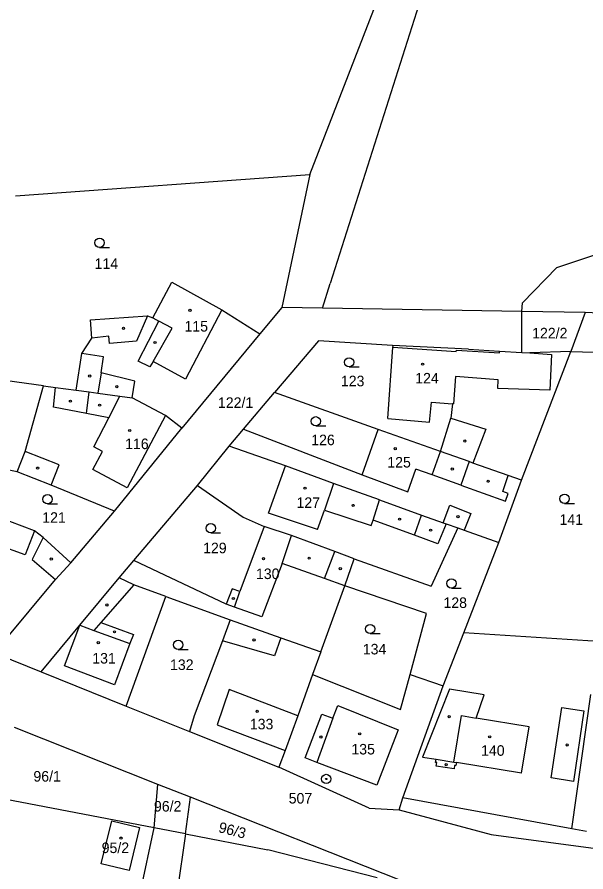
# Model space of a CAD drawing. Extents: x -762263 to -760336, y -1154405 to -1152076.
# Drawn here: x -761578.9 to -761487.2, y -1152351.2 to -1152213.4 of the extents above; entities that cross this region are included whole.
import ezdxf

# ---------------------------------------------------------------- set-up
doc = ezdxf.new("R2010")
doc.units = 0
for name, color, linetype in [('Vrstva 1', 7, 'Continuous'), ('Vrstva 17', 7, 'Continuous'), ('Vrstva 18', 7, 'Continuous'), ('Vrstva 19', 7, 'Continuous'), ('Vrstva 24', 7, 'Continuous'), ('Vrstva 25', 7, 'Continuous'), ('Vrstva 4', 7, 'Continuous'), ('Vrstva 6', 7, 'Continuous')]:
    doc.layers.add(name, color=color, linetype=linetype)

msp = doc.modelspace()

# ---------------------------------------------------------------- linework, layer by layer
at = {"layer": 'Vrstva 1'}
for p, q in [((-761531.66, -1152238.76), (-761503.4, -1152165.51)), ((-761499.87, -1152166.53), (-761528.38, -1152256.29)), ((-761579.13, -1152242.2), (-761531.66, -1152238.76)), ((-761531.66, -1152238.76), (-761536.18, -1152260.16)), ((-761556.96, -1152261.87), (-761553.9, -1152256.1)), ((-761553.9, -1152256.1), (-761545.85, -1152260.57)), ((-761529.64, -1152260.27), (-761528.38, -1152256.29)), ((-761545.85, -1152260.57), (-761539.74, -1152264.45)), ((-761536.18, -1152260.16), (-761539.74, -1152264.45)), ((-761529.64, -1152260.27), (-761536.18, -1152260.16)), ((-761497.49, -1152260.8), (-761529.64, -1152260.27)), ((-761487.29, -1152260.97), (-761497.49, -1152260.8)), ((-761567.03, -1152262.16), (-761557.85, -1152261.52)), ((-761566.82, -1152265.11), (-761567.03, -1152262.16)), ((-761557.85, -1152261.52), (-761556.96, -1152261.87)), ((-761487.29, -1152260.97), (-761489.6, -1152267.29)), ((-761415.44, -1152264.62), (-761487.29, -1152260.97)), ((-761539.74, -1152264.45), (-761552.31, -1152279.63)), ((-761568.41, -1152267.62), (-761566.82, -1152265.11)), ((-761530.26, -1152265.56), (-761537.38, -1152273.88)), ((-761518.35, -1152266.32), (-761530.26, -1152265.56)), ((-761506.1, -1152266.89), (-761518.35, -1152266.32)), ((-761518.35, -1152266.32), (-761518.32, -1152266.57)), ((-761569.36, -1152273.52), (-761568.41, -1152267.62)), ((-761519.12, -1152278.08), (-761518.32, -1152266.57)), ((-761506.1, -1152266.89), (-761501.08, -1152267.23)), ((-761501.08, -1152267.23), (-761497.48, -1152267.42)), ((-761497.55, -1152288.01), (-761489.6, -1152267.29)), ((-761497.48, -1152267.42), (-761496.2, -1152267.49)), ((-761489.6, -1152267.29), (-761496.2, -1152267.49)), ((-761489.6, -1152267.29), (-761478.6, -1152267.6)), ((-761574.61, -1152272.81), (-761590.44, -1152270.65)), ((-761577.58, -1152283.4), (-761574.61, -1152272.81)), ((-761574.61, -1152272.81), (-761572.64, -1152273.09)), ((-761572.64, -1152273.09), (-761569.36, -1152273.52)), ((-761569.36, -1152273.52), (-761567.23, -1152273.8)), ((-761567.23, -1152273.8), (-761565.84, -1152273.99)), ((-761565.84, -1152273.99), (-761562.28, -1152274.47)), ((-761562.28, -1152274.47), (-761560.3, -1152274.73)), ((-761542.36, -1152279.81), (-761537.38, -1152273.88)), ((-761520.66, -1152279.83), (-761537.38, -1152273.88)), ((-761554.96, -1152277.6), (-761560.3, -1152274.73)), ((-761512.39, -1152278.68), (-761512.08, -1152275.43)), ((-761512.08, -1152275.43), (-761508.66, -1152275.7)), ((-761508.66, -1152275.7), (-761508.95, -1152278.02)), ((-761552.31, -1152279.63), (-761554.96, -1152277.6)), ((-761519.12, -1152278.08), (-761512.39, -1152278.68)), ((-761510.61, -1152283.41), (-761508.95, -1152278.02)), ((-761563.13, -1152293.02), (-761552.31, -1152279.63)), ((-761544.66, -1152282.56), (-761542.36, -1152279.81)), ((-761542.36, -1152279.81), (-761523.23, -1152287.15)), ((-761523.23, -1152287.15), (-761520.66, -1152279.83)), ((-761510.61, -1152283.41), (-761520.66, -1152279.83)), ((-761549.79, -1152288.88), (-761544.66, -1152282.56)), ((-761535.6, -1152285.73), (-761544.66, -1152282.56)), ((-761578.82, -1152286.7), (-761577.58, -1152283.4)), ((-761505.97, -1152285.03), (-761510.61, -1152283.41)), ((-761505.38, -1152285.25), (-761505.97, -1152285.03)), ((-761499.72, -1152287.25), (-761505.38, -1152285.25)), ((-761578.82, -1152286.7), (-761580.96, -1152286.22)), ((-761573.38, -1152288.8), (-761578.82, -1152286.7)), ((-761527.85, -1152288.57), (-761535.6, -1152285.73)), ((-761501.22, -1152298.08), (-761497.55, -1152288.01)), ((-761497.55, -1152288.01), (-761499.72, -1152287.25)), ((-761563.13, -1152293.02), (-761573.38, -1152288.8)), ((-761560.02, -1152300.96), (-761549.79, -1152288.88)), ((-761549.79, -1152288.88), (-761542.41, -1152294)), ((-761520.46, -1152291.21), (-761527.85, -1152288.57)), ((-761520.46, -1152291.21), (-761513.66, -1152293.64)), ((-761576.06, -1152296.21), (-761583.66, -1152293.33)), ((-761570.22, -1152301.32), (-761563.13, -1152293.02)), ((-761513.66, -1152293.64), (-761510.19, -1152294.87)), ((-761542.41, -1152294), (-761539.03, -1152295.47)), ((-761510.19, -1152294.87), (-761509.69, -1152295.05)), ((-761509.69, -1152295.05), (-761507.81, -1152295.72)), ((-761574.64, -1152297.26), (-761576.06, -1152296.21)), ((-761539.03, -1152295.47), (-761542.95, -1152305.99)), ((-761534.61, -1152296.92), (-761539.03, -1152295.47)), ((-761507.81, -1152295.72), (-761512.14, -1152305.09)), ((-761507.81, -1152295.72), (-761506.78, -1152296.09)), ((-761506.78, -1152296.09), (-761501.22, -1152298.08)), ((-761574.64, -1152297.26), (-761570.22, -1152301.32)), ((-761527.65, -1152299.53), (-761534.61, -1152296.92)), ((-761506.87, -1152312.61), (-761501.22, -1152298.08)), ((-761524.52, -1152300.7), (-761527.65, -1152299.53)), ((-761526.05, -1152305.04), (-761524.52, -1152300.7)), ((-761524.52, -1152300.7), (-761512.14, -1152305.09)), ((-761570.22, -1152301.32), (-761572.66, -1152304.01)), ((-761562.4, -1152303.78), (-761560.02, -1152300.96)), ((-761545.16, -1152308.02), (-761560.02, -1152300.96)), ((-761581.18, -1152314.22), (-761572.66, -1152304.01)), ((-761568.73, -1152311.4), (-761562.4, -1152303.78)), ((-761560.04, -1152304.91), (-761562.4, -1152303.78)), ((-761554.89, -1152306.79), (-761560.04, -1152304.91)), ((-761544.17, -1152305.55), (-761545.16, -1152308.02)), ((-761542.95, -1152305.99), (-761544.17, -1152305.55)), ((-761529.91, -1152315.68), (-761526.05, -1152305.04)), ((-761512.86, -1152309.51), (-761526.05, -1152305.04)), ((-761561.29, -1152324.44), (-761554.89, -1152306.79)), ((-761554.89, -1152306.79), (-761544.53, -1152310.56)), ((-761515.52, -1152319.36), (-761512.86, -1152309.51)), ((-761574.99, -1152318.93), (-761568.73, -1152311.4)), ((-761544.53, -1152310.56), (-761545.76, -1152313.92)), ((-761544.53, -1152310.56), (-761536.33, -1152313.45)), ((-761510.21, -1152321.2), (-761506.87, -1152312.61)), ((-761485.18, -1152314.05), (-761506.87, -1152312.61)), ((-761545.76, -1152313.92), (-761550.33, -1152326.02)), ((-761536.33, -1152313.45), (-761529.91, -1152315.68)), ((-761582.72, -1152315.79), (-761574.99, -1152318.93)), ((-761529.91, -1152315.68), (-761531.25, -1152319.37)), ((-761574.99, -1152318.93), (-761561.29, -1152324.44)), ((-761531.25, -1152319.37), (-761533.63, -1152326.03)), ((-761531.25, -1152319.37), (-761517.08, -1152324.97)), ((-761517.08, -1152324.97), (-761515.52, -1152319.36)), ((-761515.52, -1152319.36), (-761510.21, -1152321.2)), ((-761516.69, -1152339.24), (-761510.21, -1152321.2)), ((-761489.46, -1152344.23), (-761486.39, -1152322.55)), ((-761561.29, -1152324.44), (-761551.07, -1152328.52)), ((-761550.33, -1152326.02), (-761551.07, -1152328.52)), ((-761533.63, -1152326.03), (-761535.66, -1152331.6)), ((-761556.18, -1152337.06), (-761579.27, -1152327.9)), ((-761551.07, -1152328.52), (-761536.67, -1152334.26)), ((-761535.66, -1152331.6), (-761536.67, -1152334.26)), ((-761522.12, -1152340.92), (-761536.67, -1152334.26)), ((-761550.89, -1152339.13), (-761556.18, -1152337.06)), ((-761556.79, -1152344.07), (-761587.54, -1152338.16)), ((-761517.01, -1152352.57), (-761550.89, -1152339.13)), ((-761517.28, -1152341.17), (-761516.69, -1152339.24)), ((-761489.46, -1152344.23), (-761516.69, -1152339.24)), ((-761522.12, -1152340.92), (-761517.28, -1152341.17)), ((-761565.32, -1152349.87), (-761563.61, -1152342.93)), ((-761563.61, -1152342.93), (-761559.12, -1152344)), ((-761561.91, -1152368.56), (-761556.79, -1152344.07)), ((-761559.12, -1152344), (-761560.78, -1152350.93)), ((-761551.73, -1152345.04), (-761556.79, -1152344.07)), ((-761487.07, -1152344.67), (-761489.46, -1152344.23)), ((-761551.73, -1152345.04), (-761554.27, -1152362.87)), ((-761551.73, -1152345.04), (-761538.46, -1152347.62)), ((-761520.81, -1152352.15), (-761538.46, -1152347.62)), ((-761560.78, -1152350.93), (-761565.32, -1152349.87))]:
    msp.add_line(p, q, dxfattribs=at)
at = {"layer": 'Vrstva 24'}
for radius in [0.75, 0.1]:
    msp.add_circle((-761529.03, -1152336.19), radius, dxfattribs=at)
at = {"layer": 'Vrstva 25'}
for p, q in [((-761565.57, -1152250.5), (-761563.97, -1152250.5)), ((-761525.35, -1152269.77), (-761523.75, -1152269.77)), ((-761530.72, -1152279.28), (-761529.12, -1152279.28)), ((-761573.95, -1152291.84), (-761572.35, -1152291.84)), ((-761490.61, -1152291.77), (-761489.01, -1152291.77)), ((-761547.65, -1152296.52), (-761546.05, -1152296.52)), ((-761508.86, -1152305.41), (-761507.26, -1152305.41)), ((-761521.96, -1152312.76), (-761520.36, -1152312.76)), ((-761552.89, -1152315.31), (-761551.29, -1152315.31))]:
    msp.add_line(p, q, dxfattribs=at)
for centre, radius in [((-761565.57, -1152249.75), 0.75), ((-761551, -1152260.65), 0.175), ((-761561.7, -1152263.53), 0.175), ((-761556.62, -1152265.83), 0.175), ((-761525.35, -1152269.02), 0.75), ((-761513.49, -1152269.31), 0.175), ((-761567.15, -1152271.23), 0.175), ((-761562.78, -1152272.94), 0.175), ((-761570.26, -1152275.29), 0.175), ((-761565.56, -1152275.92), 0.175), ((-761530.72, -1152278.53), 0.75), ((-761560.7, -1152280.02), 0.175), ((-761517.91, -1152282.93), 0.175), ((-761506.69, -1152281.71), 0.175), ((-761575.55, -1152286.07), 0.175), ((-761508.71, -1152286.22), 0.175), ((-761502.94, -1152288.19), 0.175), ((-761532.44, -1152289.31), 0.175), ((-761573.95, -1152291.09), 0.75), ((-761490.61, -1152291.02), 0.75), ((-761524.69, -1152292.09), 0.175), ((-761507.8, -1152293.91), 0.175), ((-761547.65, -1152295.77), 0.75), ((-761517.21, -1152294.31), 0.175), ((-761512.2, -1152296.08), 0.175), ((-761573.34, -1152300.74), 0.175), ((-761539.14, -1152300.67), 0.175), ((-761531.79, -1152300.6), 0.175), ((-761526.76, -1152302.28), 0.175), ((-761508.86, -1152304.66), 0.75), ((-761544, -1152307.09), 0.175), ((-761564.38, -1152308.13), 0.175), ((-761521.96, -1152312.01), 0.75), ((-761563.15, -1152312.47), 0.175), ((-761565.77, -1152314.22), 0.175), ((-761552.89, -1152314.56), 0.75), ((-761540.67, -1152313.78), 0.175), ((-761540.16, -1152325.29), 0.175), ((-761509.21, -1152326.14), 0.175), ((-761529.89, -1152329.43), 0.175), ((-761523.63, -1152328.92), 0.175), ((-761502.68, -1152329.39), 0.175), ((-761490.2, -1152330.7), 0.175), ((-761509.7, -1152333.89), 0.175), ((-761562.11, -1152345.72), 0.175)]:
    msp.add_circle(centre, radius, dxfattribs=at)
at = {"layer": 'Vrstva 4'}
for p, q in [((-761545.85, -1152260.57), (-761551.74, -1152271.72)), ((-761557.85, -1152261.52), (-761559.62, -1152265.6)), ((-761556.96, -1152261.87), (-761556.01, -1152262.38)), ((-761559.32, -1152268.81), (-761556.01, -1152262.38)), ((-761556.94, -1152268.89), (-761553.84, -1152263.54)), ((-761553.84, -1152263.54), (-761556.01, -1152262.38)), ((-761564.07, -1152264.79), (-761566.82, -1152265.11)), ((-761563.95, -1152266.01), (-761564.07, -1152264.79)), ((-761559.62, -1152265.6), (-761563.95, -1152266.01)), ((-761564.91, -1152268.14), (-761568.41, -1152267.62)), ((-761518.32, -1152266.57), (-761508.09, -1152267.3)), ((-761508.09, -1152267.3), (-761508.06, -1152267.05)), ((-761508.06, -1152267.05), (-761501.1, -1152267.5)), ((-761501.1, -1152267.5), (-761501.08, -1152267.23)), ((-761496.2, -1152267.49), (-761492.75, -1152267.76)), ((-761565.32, -1152270.71), (-761564.91, -1152268.14)), ((-761557.45, -1152269.77), (-761559.32, -1152268.81)), ((-761556.94, -1152268.89), (-761557.45, -1152269.77)), ((-761551.74, -1152271.72), (-761556.94, -1152268.89)), ((-761492.75, -1152267.76), (-761493.01, -1152273.51)), ((-761565.32, -1152270.71), (-761565.84, -1152273.99)), ((-761559.87, -1152272.06), (-761565.32, -1152270.71)), ((-761508.22, -1152271.32), (-761508.54, -1152275.71)), ((-761501.34, -1152271.85), (-761508.22, -1152271.32)), ((-761501.39, -1152273.22), (-761501.34, -1152271.85)), ((-761572.97, -1152276.23), (-761572.64, -1152273.09)), ((-761560.3, -1152274.73), (-761559.87, -1152272.06)), ((-761493.01, -1152273.51), (-761501.39, -1152273.22)), ((-761567.69, -1152277.25), (-761567.23, -1152273.8)), ((-761564.07, -1152277.95), (-761562.28, -1152274.47)), ((-761508.54, -1152275.71), (-761508.66, -1152275.7)), ((-761567.69, -1152277.25), (-761572.97, -1152276.23)), ((-761564.07, -1152277.95), (-761567.69, -1152277.25)), ((-761566.48, -1152282.65), (-761564.07, -1152277.95)), ((-761554.96, -1152277.6), (-761561.14, -1152289.27)), ((-761508.95, -1152278.02), (-761503.32, -1152279.82)), ((-761503.32, -1152279.82), (-761505.38, -1152285.25)), ((-761565.1, -1152283.39), (-761566.48, -1152282.65)), ((-761572.1, -1152285.53), (-761577.58, -1152283.4)), ((-761566.67, -1152286.32), (-761565.1, -1152283.39)), ((-761511.96, -1152287.17), (-761510.61, -1152283.41)), ((-761573.38, -1152288.8), (-761572.1, -1152285.53)), ((-761505.97, -1152285.03), (-761507.32, -1152288.83)), ((-761561.14, -1152289.27), (-761566.67, -1152286.32)), ((-761538.31, -1152293.32), (-761535.6, -1152285.73)), ((-761515.89, -1152289.88), (-761514.57, -1152286.24)), ((-761511.96, -1152287.17), (-761514.57, -1152286.24)), ((-761523.23, -1152287.15), (-761515.89, -1152289.88)), ((-761507.32, -1152288.83), (-761511.96, -1152287.17)), ((-761500.59, -1152289.86), (-761499.72, -1152287.25)), ((-761527.85, -1152288.57), (-761529.31, -1152292.88)), ((-761507.32, -1152288.83), (-761500.15, -1152291.4)), ((-761499.71, -1152290.18), (-761500.59, -1152289.86)), ((-761500.15, -1152291.4), (-761499.71, -1152290.18)), ((-761521.46, -1152294.45), (-761520.46, -1152291.21)), ((-761510.19, -1152294.87), (-761509.12, -1152292.05)), ((-761509.12, -1152292.05), (-761505.74, -1152293.41)), ((-761530.43, -1152295.96), (-761538.31, -1152293.32)), ((-761530.43, -1152295.96), (-761529.31, -1152292.88)), ((-761529.31, -1152292.88), (-761521.78, -1152295.34)), ((-761514.83, -1152296.91), (-761513.66, -1152293.64)), ((-761505.74, -1152293.41), (-761506.78, -1152296.09)), ((-761521.78, -1152295.34), (-761521.46, -1152294.45)), ((-761514.83, -1152296.91), (-761521.46, -1152294.45)), ((-761509.69, -1152295.05), (-761511.07, -1152298.3)), ((-761576.06, -1152296.21), (-761577.57, -1152300.05)), ((-761577.57, -1152300.05), (-761585.26, -1152297.27)), ((-761574.64, -1152297.26), (-761576.43, -1152300.81)), ((-761536.15, -1152301.44), (-761534.61, -1152296.92)), ((-761511.07, -1152298.3), (-761514.83, -1152296.91)), ((-761529.32, -1152303.87), (-761527.65, -1152299.53)), ((-761576.43, -1152300.81), (-761572.66, -1152304.01)), ((-761536.15, -1152301.44), (-761539.4, -1152310.07)), ((-761529.32, -1152303.87), (-761536.15, -1152301.44)), ((-761560.04, -1152304.91), (-761565.34, -1152310.94)), ((-761526.05, -1152305.04), (-761529.32, -1152303.87)), ((-761543.84, -1152308.49), (-761542.95, -1152305.99)), ((-761543.84, -1152308.49), (-761545.16, -1152308.02)), ((-761539.4, -1152310.07), (-761543.84, -1152308.49)), ((-761571.22, -1152317.95), (-761568.73, -1152311.4)), ((-761568.73, -1152311.4), (-761566.47, -1152312.23)), ((-761565.34, -1152310.94), (-761566.47, -1152312.23)), ((-761565.34, -1152310.94), (-761560.12, -1152312.9)), ((-761566.47, -1152312.23), (-761560.66, -1152314.35)), ((-761560.12, -1152312.9), (-761560.66, -1152314.35)), ((-761560.66, -1152314.35), (-761563.17, -1152321.01)), ((-761537.35, -1152316.35), (-761545.76, -1152313.92)), ((-761536.33, -1152313.45), (-761537.35, -1152316.35)), ((-761563.17, -1152321.01), (-761571.22, -1152317.95)), ((-761544.66, -1152321.75), (-761546.6, -1152327.44)), ((-761533.63, -1152326.03), (-761544.66, -1152321.75)), ((-761509.17, -1152321.71), (-761513.5, -1152332.67)), ((-761503.6, -1152322.62), (-761509.17, -1152321.71)), ((-761504.86, -1152326.37), (-761503.6, -1152322.62)), ((-761527.96, -1152326.38), (-761527.14, -1152324.37)), ((-761527.14, -1152324.37), (-761517.44, -1152328.24)), ((-761492.77, -1152336.02), (-761491.08, -1152324.65)), ((-761491.08, -1152324.65), (-761487.52, -1152325.18)), ((-761487.52, -1152325.18), (-761489.17, -1152336.57)), ((-761532.44, -1152332.79), (-761529.76, -1152325.76)), ((-761527.96, -1152326.38), (-761530.53, -1152333.52)), ((-761529.76, -1152325.76), (-761527.96, -1152326.38)), ((-761508.46, -1152333.48), (-761507.24, -1152325.98)), ((-761507.24, -1152325.98), (-761504.86, -1152326.37)), ((-761496.31, -1152327.76), (-761504.86, -1152326.37)), ((-761546.6, -1152327.44), (-761535.66, -1152331.6)), ((-761517.44, -1152328.24), (-761520.87, -1152337.21)), ((-761497.56, -1152335.24), (-761496.31, -1152327.76)), ((-761530.53, -1152333.52), (-761532.44, -1152332.79)), ((-761520.87, -1152337.21), (-761530.53, -1152333.52)), ((-761513.5, -1152332.67), (-761511.32, -1152333.02)), ((-761511.4, -1152333.51), (-761511.32, -1152333.02)), ((-761511.21, -1152333.55), (-761511.4, -1152333.51)), ((-761511.32, -1152333.02), (-761508.46, -1152333.48)), ((-761511.3, -1152334.11), (-761511.21, -1152333.55)), ((-761508.46, -1152333.48), (-761508.06, -1152333.54)), ((-761508.06, -1152333.54), (-761508.14, -1152334.04)), ((-761497.56, -1152335.24), (-761508.06, -1152333.54)), ((-761508.43, -1152334.57), (-761511.3, -1152334.11)), ((-761508.34, -1152334.01), (-761508.43, -1152334.57)), ((-761508.14, -1152334.04), (-761508.34, -1152334.01)), ((-761489.17, -1152336.57), (-761492.77, -1152336.02))]:
    msp.add_line(p, q, dxfattribs=at)
at = {"layer": 'Vrstva 6'}
for p, q in [((-761491.86, -1152253.75), (-761468.94, -1152246.04)), ((-761497.38, -1152259.42), (-761491.86, -1152253.75)), ((-761497.49, -1152260.8), (-761497.38, -1152259.42)), ((-761497.48, -1152267.42), (-761497.49, -1152260.8)), ((-761556.79, -1152344.07), (-761556.18, -1152337.06)), ((-761551.73, -1152345.04), (-761550.89, -1152339.13)), ((-761517.28, -1152341.17), (-761502.46, -1152345.12)), ((-761502.46, -1152345.12), (-761466.18, -1152350))]:
    msp.add_line(p, q, dxfattribs=at)

# ---------------------------------------------------------------- texts
at = {"layer": 'Vrstva 17'}
msp.add_text('507', height=1.7, dxfattribs=at).set_placement((-761535.081, -1152340.15))
at = {"layer": 'Vrstva 18'}
for s, p in [('114', (-761566.367, -1152253.96)), ('122/2', (-761495.846, -1152265.16)), ('123', (-761526.667, -1152272.88)), ('122/1', (-761546.484, -1152276.37)), ('126', (-761531.447, -1152282.38)), ('121', (-761574.797, -1152294.89)), ('141', (-761491.437, -1152295.22)), ('129', (-761548.877, -1152299.8)), ('128', (-761510.137, -1152308.62)), ('134', (-761523.137, -1152316.11)), ('132', (-761554.207, -1152318.62)), ('96/1', (-761576.226, -1152336.61)), ('96/2', (-761556.797, -1152341.44))]:
    msp.add_text(s, height=1.7, dxfattribs=at).set_placement(p)
msp.add_text('96/3', height=1.7, rotation=345.72273, dxfattribs=at).set_placement((-761546.513, -1152344.732))
at = {"layer": 'Vrstva 19'}
for s, p in [('115', (-761551.877, -1152264.06)), ('124', (-761514.687, -1152272.43)), ('116', (-761561.447, -1152283.01)), ('125', (-761519.187, -1152285.98)), ('127', (-761533.827, -1152292.49)), ('130', (-761540.357, -1152303.96)), ('131', (-761566.737, -1152317.58)), ('133', (-761541.347, -1152328.19)), ('135', (-761524.977, -1152332.24)), ('140', (-761504.077, -1152332.45)), ('95/2', (-761565.224, -1152348.13))]:
    msp.add_text(s, height=1.7, dxfattribs=at).set_placement(p)

doc.saveas('drawing.dxf')
